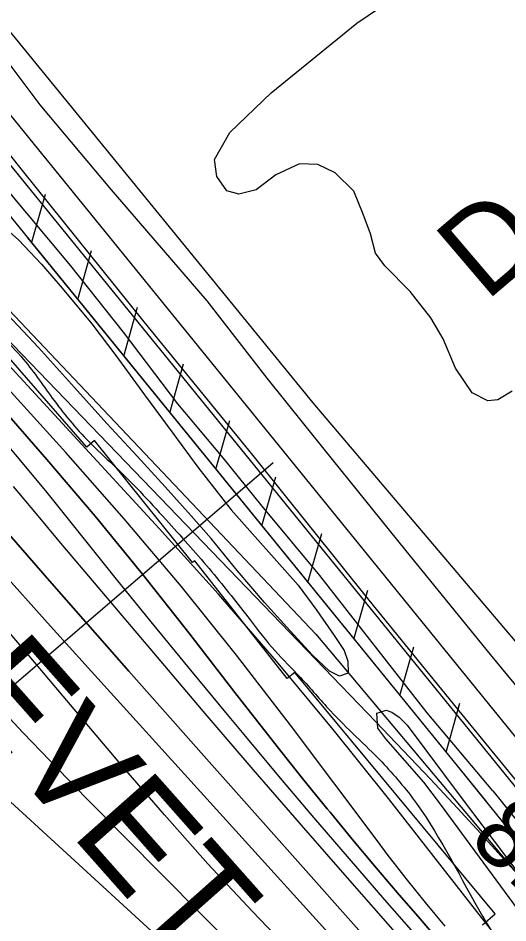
# Model space of a CAD drawing. Extents: x 3767014 to 3805179, y 361544 to 387384.
# Drawn here: x 3782545 to 3783016, y 382198 to 383067 of the extents above; entities that cross this region are included whole.
import ezdxf

# ---------------------------------------------------------------- set-up
doc = ezdxf.new("R2010")
doc.units = 0
for name, color, linetype in [('V-FLOD-BASE', 7, 'Continuous'), ('V-LEVE-TOET', 7, 'Continuous'), ('V-RIVR-EDGE', 7, 'Continuous'), ('V-RIVR-RANG', 7, 'Continuous'), ('V-RIVR-RANG-IDEN', 7, 'Continuous'), ('V-ROAD-CNTR', 7, 'Continuous'), ('V-RRAP-FSHR', 7, 'Continuous'), ('V-RRAP-RVMT', 7, 'Continuous'), ('V-RRAP-RVMT-IDEN', 7, 'Continuous'), ('V-SITE-VEGE', 7, 'Continuous'), ('V-SURV-LINE', 7, 'Continuous'), ('V-TOPO-DPTH', 7, 'Continuous'), ('V-TOPO-MAJR', 7, 'Continuous'), ('V-TOPO-MINR', 7, 'Continuous'), ('V-TOPO-WATR', 7, 'Continuous')]:
    doc.layers.add(name, color=color, linetype=linetype)

msp = doc.modelspace()

# ---------------------------------------------------------------- linework, layer by layer
at = {"layer": 'V-FLOD-BASE'}
msp.add_lwpolyline([(3783036.671, 382319.086), (3782971.643, 382398.135), (3782882.392, 382507.859), (3782770.986, 382646.898), (3782666.516, 382775.018), (3782549.579, 382920.187), (3782458.236, 383034.692), (3782393.157, 383120.598), (3782328.778, 383204.449), (3782287.267, 383255.563), (3782230.515, 383327.817), (3782151.649, 383423.905), (3782054.084, 383545.22), (3781940.654, 383680.13), (3781847.275, 383791.879), (3781749.755, 383907.026), (3781636.313, 384043.306), (3781569.218, 384123.71), (3781507.647, 384198.671), (3781477.189, 384238.212)], dxfattribs=at)
at = {"layer": 'V-LEVE-TOET'}
for points in [[(3782394.617, 383201.506), (3782439.614, 383142.878), (3782519.171, 383046.11), (3782566.254, 382983.384), (3782634.731, 382901.618), (3782726.698, 382795.345), (3782784.151, 382721.037), (3782838.814, 382652.882), (3782917.693, 382555.424), (3782998.64, 382455.926), (3783105.867, 382325.767)], [(3783000.977, 382324.995), (3782938.036, 382399.946), (3782890.973, 382459.929), (3782834.913, 382531.503), (3782779.572, 382598.282), (3782742.208, 382644.628), (3782698.635, 382696.412), (3782646.706, 382765.274), (3782596.19, 382828.662), (3782491.746, 382953.354), (3782423.193, 383045.403), (3782382.376, 383095.149)], [(3783000.977, 382324.995), (3783056.832, 382255.859), (3783119.243, 382175.593), (3783209.121, 382064.534), (3783282.274, 381974.021), (3783361.705, 381871.533), (3783404.255, 381817.097), (3783426.652, 381789.613), (3783445.907, 381768.254), (3783464.855, 381749.413), (3783504.107, 381716.221), (3783578.075, 381655.389)]]:
    msp.add_lwpolyline(points, dxfattribs=at)
at = {"layer": 'V-RIVR-EDGE'}
for points in [[(3780209.94, 385273.935), (3780227.975, 385251.376), (3780261.329, 385208.339), (3780305.066, 385158.945), (3780387.618, 385080.97), (3780424.143, 385040.637), (3780454.795, 385002.128), (3780469.642, 384972.249), (3780472.746, 384947.372), (3780491.683, 384925.622), (3780530.021, 384887.094), (3780578.729, 384836.331), (3780616.633, 384805.039), (3780653.211, 384786.41), (3780675.78, 384770.528), (3780707.807, 384739.702), (3780764.594, 384664.956), (3780791.65, 384635.046), (3780850.296, 384580.642), (3780904.447, 384537.101), (3780956.335, 384492.209), (3780997.839, 384454.125), (3781041.142, 384411.967), (3781079.011, 384366.658), (3781106.956, 384330.416), (3781126.801, 384310.472), (3781162.008, 384285.516), (3781190.373, 384236.613), (3781219.181, 384184.091), (3781251.178, 384141.057), (3781279.144, 384113.406), (3781303.072, 384098.878), (3781311.184, 384088.006), (3781322.914, 384077.125), (3781336.016, 384073.023), (3781357.237, 384060.762), (3781372.58, 384048.516), (3781410.943, 384019.935), (3781466.896, 383973.677), (3781512.46, 383931.513), (3781551.254, 383894.34), (3781666.715, 383776.493), (3781728.037, 383707.162), (3781771.309, 383652.343), (3781825.388, 383579.412), (3781861.433, 383527.777), (3781899.318, 383488.797), (3781925.014, 383457.535), (3781965.111, 383399.107), (3781990.337, 383360.611), (3782030.904, 383308.965), (3782072.388, 383262.742), (3782116.589, 383217.869), (3782154.469, 383177.081), (3782195.492, 383127.242), (3782234.716, 383081.025), (3782268.972, 383037.533), (3782332.105, 382969.101), (3782383.96, 382911.096), (3782421.846, 382872.569), (3782502.571, 382786.911), (3782550.833, 382738.863), (3782580.126, 382699.453), (3782616.195, 382657.313), (3782640.103, 382634.646), (3782690.163, 382582.072), (3782731.194, 382535.398), (3782768.156, 382489.186)], [(3778646.24, 382647.92), (3778659.876, 382602.597), (3778687.287, 382567.754), (3778735.679, 382514.257), (3778796.164, 382445.365), (3778835.674, 382397.551), (3778888.899, 382335.956), (3778952.607, 382262.203), (3779012.275, 382190.077), (3779057.436, 382138.206), (3779100.988, 382089.574), (3779134.849, 382046.627), (3779162.264, 382013.401), (3779205.838, 381973.665), (3779260.7, 381920.153), (3779294.566, 381879.632), (3779325.194, 381837.502), (3779360.663, 381790.507), (3779412.312, 381745.899), (3779454.294, 381716.68), (3779488.994, 381685.863), (3779533.368, 381642.89), (3779576.119, 381597.495), (3779620.485, 381551.287), (3779676.969, 381499.388), (3779726.99, 381450.74), (3779776.179, 381392.389), (3779876.993, 381279.725), (3779935.05, 381210.029), (3779960.041, 381177.618), (3780000.375, 381136.273), (3780060.096, 381085.174), (3780089.114, 381046.283), (3780155.269, 380980.612), (3780221.433, 380918.984), (3780269.028, 380870.342), (3780345.672, 380794.939), (3780399.741, 380747.899), (3780525.62, 380632.747), (3780574.841, 380587.335), (3780617.604, 380546.793), (3780649.066, 380515.174), (3780673.232, 380476.295), (3780710.32, 380430.105), (3780715.929, 380409.064), (3780730.431, 380386.383), (3780746.557, 380366.934), (3780778.851, 380344.209), (3780832.137, 380307.684), (3780871.695, 380279.28), (3780938.666, 380216.842), (3780975.778, 380180.357), (3781018.547, 380142.24), (3781081.494, 380087.899), (3781142.025, 380037.607), (3781200.156, 379997.835), (3781279.276, 379942.646), (3781347.092, 379894.762), (3781401.179, 379855), (3781466.567, 379806.314), (3781540.856, 379760.032), (3781563.475, 379749.463), (3781591.761, 379741.305), (3781611.132, 379725.891), (3781641.814, 379705.597), (3781703.987, 379665.006), (3781768.578, 379621.175), (3781821.047, 379581.417), (3781840.409, 379561.959), (3781862.209, 379547.348), (3781884.029, 379540.824), (3781913.115, 379529.43), (3781965.635, 379509.89), (3782018.949, 379484.687), (3782023.776, 379474.162), (3782024.562, 379465.264), (3782031.018, 379459.587), (3782040.723, 379459.563), (3782056.888, 379455.479), (3782096.48, 379440.824), (3782142.534, 379422.918), (3782192.615, 379398.532), (3782256.437, 379370.877), (3782308.124, 379341.634), (3782355.768, 379312.402), (3782425.225, 379274.219), (3782483.37, 379240.108), (3782518.081, 379214.143), (3782612.541, 379148.401), (3782677.126, 379102.144), (3782722.345, 379073.726), (3782774.821, 379036.394), (3782813.562, 379004.757), (3782852.3, 378971.503), (3782891.856, 378942.291), (3782929.816, 378921.979), (3782948.387, 378909.802), (3782956.456, 378902.503), (3782965.324, 378891.159), (3782976.623, 378881.426), (3783009.747, 378867.595), (3783020.246, 378861.908), (3783062.243, 378838.351), (3783100.998, 378812.375), (3783151.876, 378783.135), (3783202.741, 378748.233), (3783247.956, 378718.198), (3783325.482, 378672.717), (3783407.843, 378619.945), (3783473.245, 378576.92), (3783515.225, 378546.893), (3783550.759, 378526.587), (3783593.566, 378503.836), (3783636.355, 378473.807), (3783701.749, 378427.547), (3783745.35, 378399.134), (3783781.695, 378379.634), (3783840.643, 378343.095), (3783916.53, 378288.722), (3783971.442, 378255.428), (3784058.669, 378208.305), (3784177.383, 378139.269), (3784249.255, 378096.228), (3784300.952, 378071.029), (3784367.999, 378039.322), (3784407.569, 378015.771), (3784474.592, 377974.36), (3784555.345, 377925.636), (3784594.113, 377904.513), (3784636.123, 377886.616), (3784690.236, 377857.368), (3784719.292, 377833.843), (3784772.601, 377806.214), (3784811.368, 377785.091), (3784863.85, 377750.185), (3784995.456, 377661.707), (3785050.364, 377626.795), (3785102.863, 377599.168), (3785153.772, 377582.059), (3785203.053, 377560.91), (3785266.865, 377529.211)], [(3782768.156, 382489.186), (3782792.047, 382459.285), (3782816.401, 382433.904), (3782845.259, 382401.729), (3782894.424, 382352.774), (3782927.785, 382312.902), (3782991.272, 382204.679), (3783017.849, 382164.371), (3783053.018, 382124.042), (3783092.705, 382082.345), (3783131.953, 382046.075), (3783167.561, 382000.319), (3783213.563, 381952.729), (3783257.741, 381898.813), (3783281.173, 381866.199), (3783340.226, 381793.708), (3783369.52, 381754.75), (3783398.36, 381714.888), (3783418.198, 381691.779), (3783444.826, 381671.818), (3783475.059, 381646.875), (3783507.107, 381624.64), (3783543.692, 381608.272), (3783572.142, 381593.732), (3783598.779, 381577.389), (3783633.975, 381548.363), (3783671.41, 381510.289), (3783690.353, 381490.8), (3783748.987, 381431.422), (3783780.562, 381400.597), (3783804.887, 381363.912), (3783833.282, 381326.765), (3783876.146, 381290.034), (3783932.548, 381242.418), (3783996.617, 381186.644), (3784046.238, 381139.497), (3784102.218, 381104.09), (3784145.552, 381074.592), (3784190.215, 381033.788), (3784225.825, 380988.936), (3784251.076, 380960.839), (3784304.303, 380909.162), (3784363.858, 380856.564), (3784412.566, 380805.802), (3784445.032, 380770.001), (3784474.8, 380739.633), (3784528.008, 380680.268), (3784576.709, 380626.793), (3784618.203, 380584.64), (3784674.135, 380529.79), (3784738.222, 380481.251), (3784775.246, 380459.908), (3784796.028, 380453.074), (3784812.302, 380451.225), (3784832.194, 380450.272), (3784847.11, 380447.974), (3784860.216, 380445.228), (3784873.756, 380435.248), (3784909.861, 380408.029), (3784932.418, 380387.174), (3784979.299, 380329.181), (3785009.984, 380304.237), (3785058.292, 380274.727), (3785085.847, 380263.807), (3785111.605, 380257.865), (3785128.767, 380249.684), (3785158.126, 380236.951), (3785203.745, 380217.395), (3785242.135, 380199.666), (3785269.681, 380185.129), (3785297.665, 380165.165), (3785308.021, 380147.505), (3785328.75, 380118.968), (3785348.145, 380099.477), (3785369.33, 380072.747), (3785381.94, 380052.369), (3785392.3, 380036.518), (3785418.435, 379999.828), (3785440.526, 379973.548), (3785471.655, 379945.437), (3785502.789, 379919.135), (3785545.224, 379891.449), (3785568.253, 379879.183), (3785604.367, 379855.13), (3785642.712, 379819.314)]]:
    msp.add_spline(points, degree=3, dxfattribs=at)
at = {"layer": 'V-RIVR-RANG'}
msp.add_line((3782790.227, 382639.728), (3782213.098, 382145.237), dxfattribs=at)
at = {"layer": 'V-ROAD-CNTR'}
msp.add_lwpolyline([(3780762.579, 385278.907), (3781195.701, 384699.126), (3781755.28, 384014.74), (3782188.001, 383478.579), (3782539.826, 383050.781), (3782828.212, 382697.513), (3783095.714, 382382.173), (3783321.55, 382100.951)], dxfattribs=at)
at = {"layer": 'V-RRAP-FSHR'}
for p, q in [((3782558.476, 382850.721), (3782571.82, 382897.693)), ((3782602.663, 382796.43), (3782616.007, 382843.402)), ((3782646.851, 382742.139), (3782660.194, 382789.112)), ((3782691.038, 382687.848), (3782704.381, 382734.821)), ((3782735.225, 382633.558), (3782748.568, 382680.53)), ((3782779.412, 382579.267), (3782792.756, 382626.239)), ((3782823.599, 382524.976), (3782836.943, 382571.948)), ((3782867.787, 382470.685), (3782881.13, 382517.658)), ((3782911.974, 382416.394), (3782925.317, 382463.367)), ((3782956.161, 382362.104), (3782969.504, 382409.076))]:
    msp.add_line(p, q, dxfattribs=at)
for points in [[(3780555.603, 385279.673), (3780900.735, 384856.438), (3781421.272, 384232.632), (3781966.269, 383596.27), (3782393.862, 383052.975), (3782962.614, 382354.175), (3783134.351, 382141.672), (3783366.991, 381837.712), (3783432.311, 381764.017), (3783758.774, 381498.579), (3784321.004, 381049.4), (3784678.35, 380772.392), (3784762.572, 380738.622)], [(3780239.88, 385274.351), (3780583.354, 384892.355), (3780937.152, 384562.034), (3781238.124, 384220.593), (3781409.445, 384049.874), (3781622.441, 383858.937), (3782445.67, 382882.18), (3782831.269, 382475.365), (3783284.713, 381935.418), (3783463.342, 381735.439), (3783720.98, 381518.794), (3784267.173, 380992.177), (3784655.347, 380632.214), (3785098.485, 380305.579)], [(3782554.432, 382855.69), (3782962.614, 382354.175), (3782994.535, 382314.676)]]:
    msp.add_lwpolyline(points, dxfattribs=at)
at = {"layer": 'V-RRAP-RVMT'}
for p, q in [((3782611.578, 382654.853), (3782512.739, 382767.98)), ((3782618.813, 382661.094), (3782611.578, 382654.853)), ((3782712.851, 382544.244), (3782618.813, 382661.094)), ((3782714.941, 382545.708), (3782712.851, 382544.244)), ((3782803.818, 382432.938), (3782714.941, 382545.708)), ((3782811.07, 382438.707), (3782803.818, 382432.938)), ((3783003.175, 382206.932), (3782811.07, 382438.707)), ((3782991.012, 382196.584), (3783003.175, 382206.932))]:
    msp.add_line(p, q, dxfattribs=at)
at = {"layer": 'V-SITE-VEGE'}
for points in [[(3783019.558, 382708.471), (3783005.933, 382700.16), (3782996.359, 382699.404), (3782981.251, 382706.82), (3782965.336, 382730.653), (3782953.496, 382758.62), (3782941.714, 382779.061), (3782921.684, 382804.231), (3782897.555, 382828.688), (3782888.568, 382840.939), (3782883.643, 382859.378), (3782876.657, 382878.487), (3782867.601, 382900.317), (3782849.681, 382917.977), (3782833.197, 382926.067), (3782815.401, 382926.619), (3782792.896, 382916.187), (3782773.845, 382901.679), (3782757.453, 382897.452), (3782745.796, 382900.786), (3782736.115, 382914.401), (3782733.944, 382930.808), (3782748.803, 382956.92), (3782788.212, 382994.847), (3782870.515, 383061.828), (3783068.651, 383196.04)], [(3782515.394, 382880.216), (3782545.756, 382853.7), (3782567.866, 382830.554), (3782587.92, 382807.391), (3782616.281, 382773.321), (3782639.13, 382742.639), (3782666.831, 382705.134), (3782693.84, 382668.311), (3782718.076, 382635.58), (3782749.917, 382594.682), (3782814.21, 382522.484), (3782832.216, 382497.934), (3782848.845, 382474.063), (3782858.551, 382459.737), (3782862.055, 382449.478), (3782862.143, 382437.823), (3782853.933, 382435.02), (3782844.301, 382439.748), (3782827.73, 382455.395), (3782803.539, 382481.954), (3782782.109, 382505.792), (3782755.829, 382536.451), (3782730.924, 382567.118), (3782711.566, 382588.915), (3782686.679, 382616.839), (3782659.725, 382646.121), (3782630.698, 382677.445), (3782599.591, 382712.18), (3782565.029, 382750.319), (3782520.115, 382797.978)]]:
    msp.add_lwpolyline(points, dxfattribs=at)
msp.add_lwpolyline([(3782970.656, 382318.644), (3783064.874, 382194.156), (3783179.9, 382049.733), (3783300.014, 381900.328), (3783303.755, 381892.582), (3783303.831, 381885.257), (3783301.588, 381880.657), (3783296.133, 381876.938), (3783291.101, 381876.428), (3783283.292, 381879.092), (3783271.739, 381889.508), (3783160.907, 382026.644), (3782950.821, 382312.328), (3782934.896, 382333.463), (3782898.255, 382375.015), (3782890.637, 382385.243), (3782889.846, 382399.634), (3782891.896, 382400.335), (3782898.737, 382402.442), (3782904.238, 382400.427), (3782911.127, 382395.678), (3782918.725, 382388.192)], close=True, dxfattribs=at)
at = {"layer": 'V-SURV-LINE'}
for points in [[(3782512.266, 383004.855), (3783494.178, 381796.063)], [(3783470.886, 381777.156), (3782488.973, 382985.948)]]:
    msp.add_lwpolyline(points, dxfattribs=at)
at = {"layer": 'V-TOPO-DPTH'}
for points in [[(3782999.684, 382191.173), (3782993.709, 382198.884), (3782900.974, 382317.634), (3782847.805, 382384.021), (3782793.574, 382449.506), (3782737.749, 382513.638), (3782680.863, 382576.869), (3782424.209, 382855.189), (3782420.025, 382859.736), (3782415.848, 382864.289), (3782411.682, 382868.851), (3782407.522, 382873.419), (3782358.143, 382927.767), (3782329.413, 382959.615), (3782300.835, 382991.597), (3782272.484, 383023.782), (3782244.285, 383056.101), (3782013.728, 383322.248)], [(3782005.519, 383269.632), (3782355.793, 382885.55), (3782375.171, 382864.25), (3782394.516, 382842.92), (3782413.81, 382821.545), (3782433.07, 382800.138), (3782525.583, 382697.074), (3782572.937, 382643.128), (3782619.476, 382588.503), (3782664.794, 382532.861), (3782709.297, 382476.541), (3782753.545, 382419.25), (3782775.43, 382391.158), (3782797.47, 382363.19), (3782819.744, 382335.408), (3782842.173, 382307.749), (3782844.83, 382304.501), (3782866.164, 382278.657), (3782887.654, 382252.944), (3782909.375, 382227.427), (3782931.252, 382202.041), (3782953.232, 382176.742)], [(3782005.519, 383269.632), (3782355.793, 382885.55), (3782375.171, 382864.25), (3782394.516, 382842.92), (3782413.81, 382821.545), (3782433.07, 382800.138), (3782525.583, 382697.074), (3782572.937, 382643.128), (3782619.476, 382588.503), (3782664.794, 382532.861), (3782709.297, 382476.541), (3782753.545, 382419.25), (3782775.43, 382391.158), (3782797.47, 382363.19), (3782819.744, 382335.408), (3782842.173, 382307.749), (3782844.83, 382304.501), (3782866.164, 382278.657), (3782887.654, 382252.944), (3782909.375, 382227.427), (3782931.252, 382202.041), (3782953.232, 382176.742)], [(3781942.046, 383248.206), (3782180.269, 382977.802), (3782207.529, 382946.853), (3782234.785, 382915.901), (3782262.035, 382884.944), (3782289.281, 382853.983), (3782316.506, 382823.004), (3782343.707, 382792.003), (3782370.871, 382760.97), (3782398.01, 382729.915), (3782508.509, 382603.324), (3782580.091, 382521.559), (3782651.83, 382439.934), (3782723.807, 382358.518), (3782795.943, 382277.241), (3782890.463, 382171.055)], [(3781942.046, 383248.206), (3782180.269, 382977.802), (3782207.529, 382946.853), (3782234.785, 382915.901), (3782262.035, 382884.944), (3782289.281, 382853.983), (3782316.506, 382823.004), (3782343.707, 382792.003), (3782370.871, 382760.97), (3782398.01, 382729.915), (3782508.509, 382603.324), (3782580.091, 382521.559), (3782651.83, 382439.934), (3782723.807, 382358.518), (3782795.943, 382277.241), (3782890.463, 382171.055)], [(3782917.491, 382106.58), (3782628.112, 382426.013), (3782576.653, 382482.97), (3782525.295, 382540.019), (3782474.089, 382597.204), (3782422.986, 382654.481), (3782356.355, 382729.361), (3782338.639, 382749.262), (3782320.917, 382769.158), (3782303.186, 382789.047), (3782285.449, 382808.93), (3781960.753, 383172.768)], [(3782917.491, 382106.58), (3782628.112, 382426.013), (3782576.653, 382482.97), (3782525.295, 382540.019), (3782474.089, 382597.204), (3782422.986, 382654.481), (3782356.355, 382729.361), (3782338.639, 382749.262), (3782320.917, 382769.158), (3782303.186, 382789.047), (3782285.449, 382808.93), (3781960.753, 383172.768)], [(3782923.788, 382170.728), (3782863.939, 382238.856), (3782817.418, 382292.119), (3782771.101, 382345.557), (3782725.091, 382399.26), (3782679.285, 382453.138), (3782585.04, 382564.635), (3782563.028, 382590.804), (3782541.099, 382617.042)], [(3782923.788, 382170.728), (3782863.939, 382238.856), (3782817.418, 382292.119), (3782771.101, 382345.557), (3782725.091, 382399.26), (3782679.285, 382453.138), (3782585.04, 382564.635), (3782563.028, 382590.804), (3782541.099, 382617.042)]]:
    msp.add_lwpolyline(points, dxfattribs=at)
at = {"layer": 'V-TOPO-MAJR'}
msp.add_lwpolyline([(3782813.819, 382163.797), (3782770.412, 382209.103), (3782727.693, 382255.033), (3782686.003, 382301.901), (3782645, 382349.393), (3782588.84, 382415.922), (3782556.131, 382454.509), (3782523.319, 382493.009), (3782490.351, 382531.375), (3782457.279, 382569.652), (3782435.792, 382594.419), (3782413.333, 382620.2), (3782390.804, 382645.918), (3782368.169, 382671.544), (3782345.464, 382697.108), (3782315.644, 382730.543), (3782307.787, 382739.335), (3782299.918, 382748.116), (3782292.031, 382756.882), (3782284.133, 382765.637), (3782196.036, 382863.089), (3782144.033, 382920.52), (3782091.968, 382977.894), (3782039.811, 383035.184)], dxfattribs=at)
at = {"layer": 'V-TOPO-MINR'}
for points in [[(3783506.754, 381699.123), (3783503.412, 381702.44), (3783500.098, 381705.785), (3783496.826, 381709.171), (3783493.582, 381712.585), (3783464.556, 381743.524), (3783446.931, 381762.527), (3783429.451, 381781.662), (3783412.189, 381800.994), (3783395.074, 381820.458), (3783093.734, 382167.095), (3783068.893, 382195.466), (3783043.919, 382223.718), (3783018.744, 382251.791), (3782993.437, 382279.746), (3782992.958, 382280.271), (3782967.195, 382308.291), (3782941.279, 382336.167), (3782915.131, 382363.827), (3782888.83, 382391.342), (3782424.56, 382873.02), (3782055.935, 383322.51)], [(3782953.232, 382176.742), (3782931.252, 382202.041), (3782909.375, 382227.427), (3782887.654, 382252.944), (3782866.164, 382278.657), (3782844.83, 382304.501), (3782842.173, 382307.749), (3782819.744, 382335.408), (3782797.47, 382363.19), (3782775.43, 382391.158), (3782753.545, 382419.25), (3782709.297, 382476.541), (3782664.794, 382532.861), (3782619.476, 382588.503), (3782572.937, 382643.128), (3782525.583, 382697.074), (3782433.07, 382800.138), (3782413.81, 382821.545), (3782394.516, 382842.92), (3782375.171, 382864.25), (3782355.793, 382885.55), (3782005.519, 383269.632)], [(3782890.463, 382171.055), (3782795.943, 382277.241), (3782723.807, 382358.518), (3782651.83, 382439.934), (3782580.091, 382521.559), (3782508.509, 382603.324), (3782398.01, 382729.915), (3782370.871, 382760.97), (3782343.707, 382792.003), (3782316.506, 382823.004), (3782289.281, 382853.983), (3782262.035, 382884.944), (3782234.785, 382915.901), (3782207.529, 382946.853), (3782180.269, 382977.802), (3781942.046, 383248.206)], [(3782917.491, 382106.58), (3782628.112, 382426.013), (3782576.653, 382482.97), (3782525.295, 382540.019), (3782474.089, 382597.204), (3782422.986, 382654.481), (3782356.355, 382729.361), (3782338.639, 382749.262), (3782320.917, 382769.158), (3782303.186, 382789.047), (3782285.449, 382808.93), (3781960.753, 383172.768)], [(3782925.274, 382188.629), (3782897.525, 382220.38), (3782863.372, 382259.751), (3782829.415, 382299.29), (3782795.753, 382339.081), (3782762.287, 382379.039), (3782746.388, 382398.167), (3782711.16, 382440.827), (3782676.118, 382483.638), (3782641.353, 382526.674), (3782606.773, 382569.86), (3782571.96, 382612.846), (3782536.651, 382655.413), (3782500.599, 382697.351), (3782464.051, 382738.872), (3782408.599, 382800.76), (3782395.297, 382815.564), (3782381.966, 382830.342), (3782368.593, 382845.082), (3782355.191, 382859.796), (3782115.745, 383121.937)], [(3782955.316, 382195.264), (3782945.801, 382206.538), (3782936.406, 382217.912), (3782927.091, 382229.354), (3782917.898, 382240.893), (3782908.787, 382252.496), (3782899.798, 382264.194), (3782890.891, 382275.956), (3782806.856, 382388.142), (3782755.073, 382455.287), (3782702.067, 382521.422), (3782647.226, 382586.043), (3782591.161, 382649.655), (3782455.031, 382799.809), (3782430.387, 382826.986), (3782405.739, 382854.16), (3782381.085, 382881.328), (3782356.428, 382908.493), (3782255.772, 383019.363), (3782207.246, 383073.053)], [(3782830.853, 382095.98), (3782610.9, 382318.082), (3782550.087, 382380.988), (3782490.31, 382444.841), (3782432.088, 382510.114), (3782374.902, 382576.335), (3782281.432, 382687.246), (3782271.778, 382698.738), (3782262.149, 382710.251), (3782252.556, 382721.794), (3782242.988, 382733.358), (3782181.227, 382808.238), (3782140.503, 382857.004), (3782099.388, 382905.434), (3782057.685, 382953.359)], [(3782854.42, 382024.46), (3782213.749, 382611.784), (3782200.971, 382623.951), (3782188.513, 382636.426), (3782176.537, 382649.363), (3782164.881, 382662.609), (3782078.347, 382764.778), (3782024.137, 382829.721)], [(3782923.788, 382170.728), (3782863.939, 382238.856), (3782817.418, 382292.119), (3782771.101, 382345.557), (3782725.091, 382399.26), (3782679.285, 382453.138), (3782585.04, 382564.635), (3782563.028, 382590.804), (3782541.099, 382617.042)]]:
    msp.add_lwpolyline(points, dxfattribs=at)
at = {"layer": 'V-TOPO-WATR'}
msp.add_lwpolyline([(3782999.684, 382191.173), (3782993.709, 382198.884), (3782900.974, 382317.634), (3782847.805, 382384.021), (3782793.574, 382449.506), (3782737.749, 382513.638), (3782680.863, 382576.869), (3782424.209, 382855.189), (3782420.025, 382859.736), (3782415.848, 382864.289), (3782411.682, 382868.851), (3782407.522, 382873.419), (3782358.143, 382927.767), (3782329.413, 382959.615), (3782300.835, 382991.597), (3782272.484, 383023.782), (3782244.285, 383056.101), (3782013.728, 383322.248)], dxfattribs=at)

# ---------------------------------------------------------------- texts
at = {"layer": 'V-RIVR-RANG'}
msp.add_text('8.3', height=67, rotation=316.288326, dxfattribs=at).set_placement((3782976.264, 382276.664))
at = {"layer": 'V-RIVR-RANG-IDEN'}
msp.add_text('D-040', height=83, rotation=40.448326, dxfattribs=at).set_placement((3782994.191, 382793.704))
at = {"layer": 'V-RRAP-RVMT-IDEN'}
msp.add_text('REVET.', height=100, rotation=311.550951, dxfattribs=at).set_placement((3782412.628, 382489.333))

doc.saveas('drawing.dxf')
